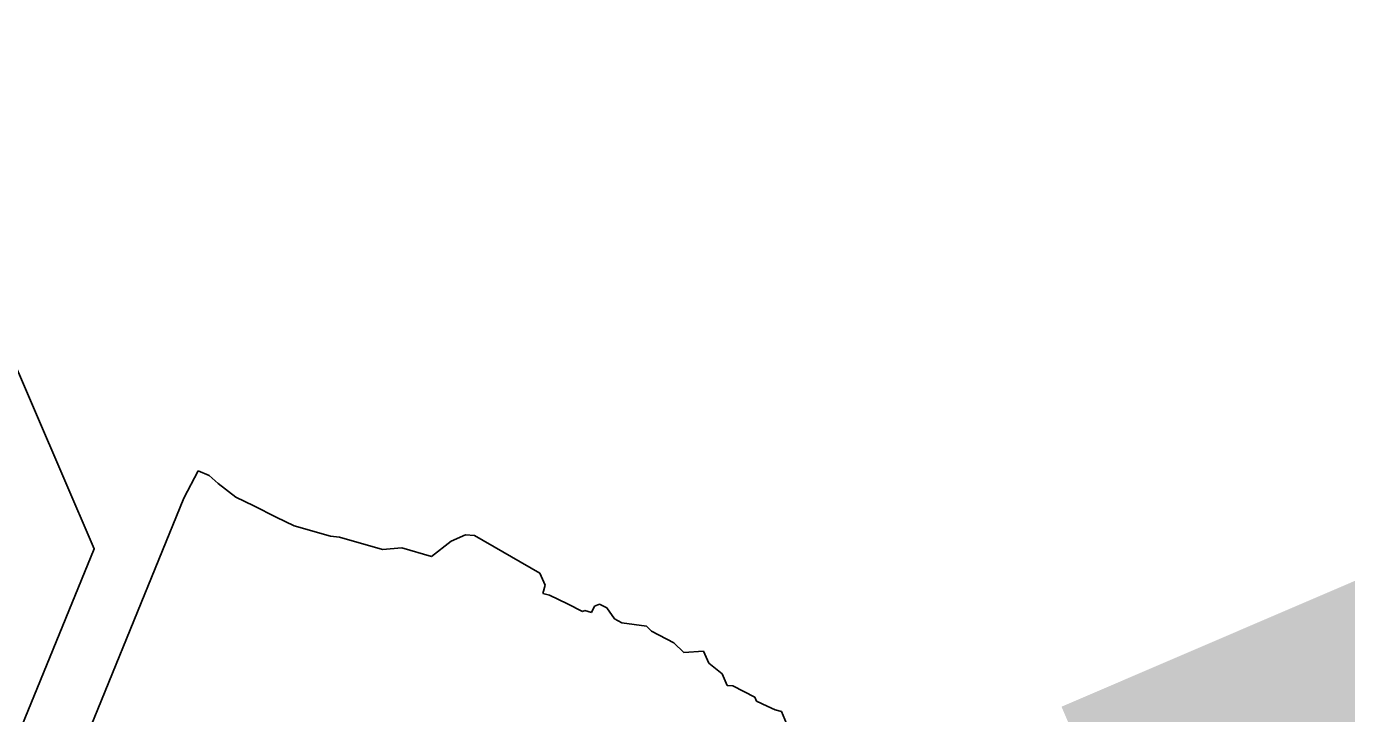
# Model space of a CAD drawing. Extents: x 1581789 to 1622364, y 1043167 to 1103486.
# Drawn here: x 1622252.92 to 1622258.09, y 1103407.05 to 1103409.74 of the extents above; entities that cross this region are included whole.
import ezdxf

# ---------------------------------------------------------------- set-up
doc = ezdxf.new("R2010")
doc.units = 0
doc.layers.add('RD_PD_PatLn2', color=7, linetype='Continuous')

msp = doc.modelspace()

# ---------------------------------------------------------------- linework, layer by layer
at = {"layer": 'RD_PD_PatLn2'}
for p, q in [((1622253.5952, 1103408.0029), (1622253.539, 1103407.8957)), ((1622253.6375, 1103407.984), (1622253.5952, 1103408.0029)), ((1622253.6734, 1103407.9534), (1622253.6375, 1103407.984)), ((1622253.7415, 1103407.8996), (1622253.6734, 1103407.9534)), ((1622253.539, 1103407.8957), (1622253.098, 1103406.8145)), ((1622253.8126, 1103407.8659), (1622253.7415, 1103407.8996)), ((1622253.8995, 1103407.8205), (1622253.8126, 1103407.8659)), ((1622253.9709, 1103407.7869), (1622253.8995, 1103407.8205)), ((1622254.1122, 1103407.746), (1622253.9709, 1103407.7869)), ((1622254.1484, 1103407.7427), (1622254.1122, 1103407.746)), ((1622254.3158, 1103407.6948), (1622254.1484, 1103407.7427)), ((1622254.6417, 1103407.752), (1622254.5847, 1103407.7275)), ((1622254.6765, 1103407.7487), (1622254.6417, 1103407.752)), ((1622254.9325, 1103407.6018), (1622254.6765, 1103407.7487)), ((1622254.3922, 1103407.7004), (1622254.3158, 1103407.6948)), ((1622254.5084, 1103407.6672), (1622254.3922, 1103407.7004)), ((1622254.5847, 1103407.7275), (1622254.5084, 1103407.6672)), ((1622254.9529, 1103407.5543), (1622254.9325, 1103407.6018)), ((1622254.944, 1103407.5226), (1622254.9529, 1103407.5543)), ((1622254.9693, 1103407.5161), (1622254.944, 1103407.5226)), ((1622255.0403, 1103407.4816), (1622254.9693, 1103407.5161)), ((1622255.0988, 1103407.4519), (1622255.0403, 1103407.4816)), ((1622255.1459, 1103407.4722), (1622255.1338, 1103407.4481)), ((1622255.1659, 1103407.4807), (1622255.1459, 1103407.4722)), ((1622255.1942, 1103407.4653), (1622255.1659, 1103407.4807)), ((1622255.1083, 1103407.456), (1622255.0988, 1103407.4519)), ((1622255.1338, 1103407.4481), (1622255.1083, 1103407.456)), ((1622255.2248, 1103407.4229), (1622255.1942, 1103407.4653)), ((1622255.253, 1103407.4078), (1622255.2248, 1103407.4229)), ((1622255.35, 1103407.394), (1622255.253, 1103407.4078)), ((1622255.3686, 1103407.3744), (1622255.35, 1103407.394)), ((1622255.4563, 1103407.3289), (1622255.3686, 1103407.3744)), ((1622255.4951, 1103407.2908), (1622255.4563, 1103407.3289)), ((1622255.5729, 1103407.2963), (1622255.4951, 1103407.2908)), ((1622255.593, 1103407.2494), (1622255.5729, 1103407.2963)), ((1622255.6454, 1103407.2077), (1622255.593, 1103407.2494)), ((1622255.6652, 1103407.1614), (1622255.6454, 1103407.2077)), ((1622255.6873, 1103407.1608), (1622255.6652, 1103407.1614)), ((1622255.7736, 1103407.1162), (1622255.6873, 1103407.1608)), ((1622255.7803, 1103407.1005), (1622255.7736, 1103407.1162)), ((1622255.8224, 1103407.0809), (1622255.7803, 1103407.1005)), ((1622255.8531, 1103407.0661), (1622255.8224, 1103407.0809)), ((1622255.8781, 1103407.0594), (1622255.8531, 1103407.0661)), ((1622255.8982, 1103407.0126), (1622255.8781, 1103407.0594))]:
    msp.add_line(p, q, dxfattribs=at)
msp.add_lwpolyline([(1622257.6363, 1103397.3415), (1622254.9407, 1103403.6138), (1622254.9027, 1103403.5823), (1622254.945, 1103403.3486), (1622254.8537, 1103403.2478), (1622254.8562, 1103403.1397), (1622254.8111, 1103402.9894), (1622254.5848, 1103402.8237), (1622254.0006, 1103402.9898), (1622253.5162, 1103403.5099), (1622253.4126, 1103403.5401), (1622252.8124, 1103405.0922), (1622253.0796, 1103405.5751), (1622252.6971, 1103406.5122), (1622252.8672, 1103406.9109), (1622253.1881, 1103407.6972), (1622250.341, 1103414.3311)], dxfattribs=at)

# ---------------------------------------------------------------- texts
msp.add_text('4', height=6, rotation=113.2284, dxfattribs=at).set_placement((1622263.8489, 1103406.2734))

doc.saveas('drawing.dxf')
